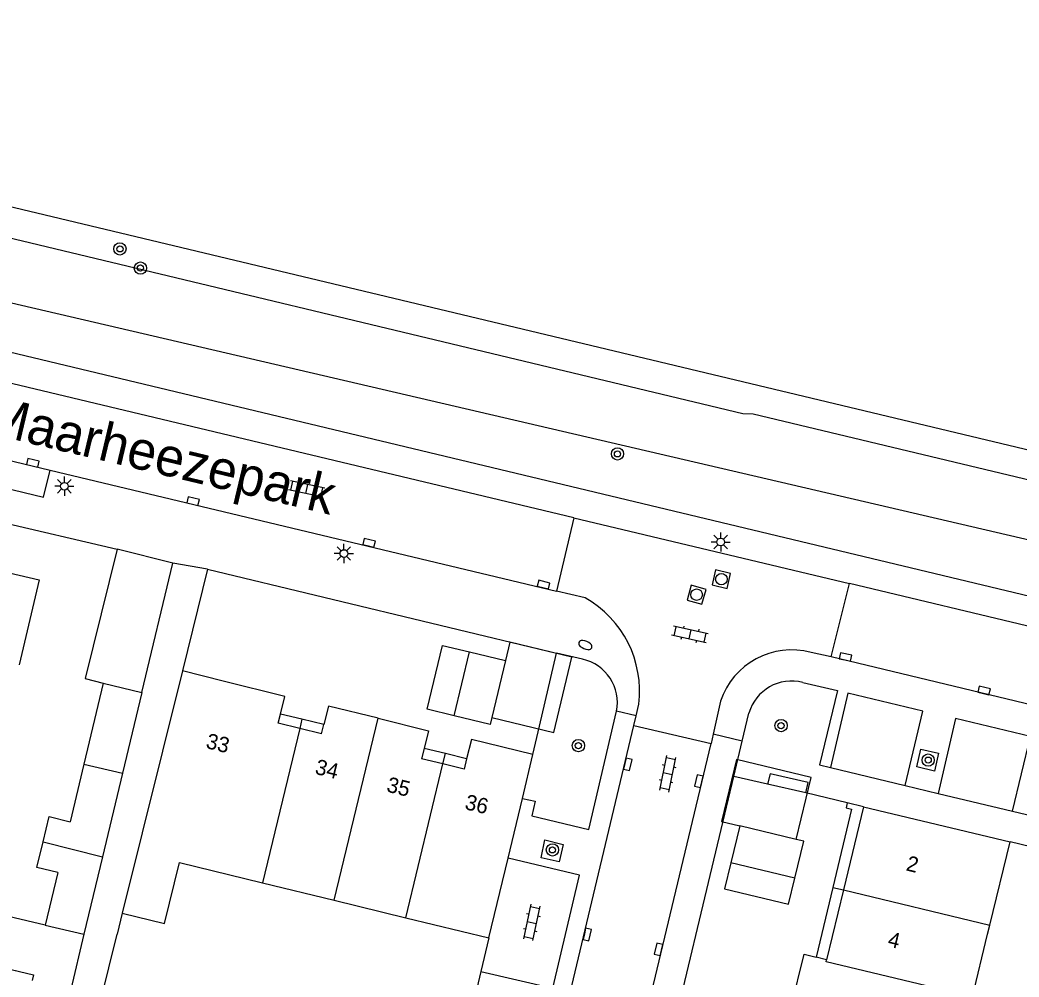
# Model space of a CAD drawing. Extents: x 124000 to 128010, y 398999 to 403000.
# Drawn here: x 127527.7 to 127592.8, y 399997.2 to 400059.5 of the extents above; entities that cross this region are included whole.
import ezdxf

# ---------------------------------------------------------------- set-up
doc = ezdxf.new("R2010")
doc.units = 0
for name, color, linetype in [('gg-afsc-erfafscheiding', 7, 'Continuous'), ('gg-afsc-muur', 7, 'Continuous'), ('gg-anno-huisnummerreeks BGT', 7, 'Continuous'), ('gg-anno-openbare ruimte label', 7, 'Continuous'), ('gg-bbg-bijgebouw', 7, 'Continuous'), ('gg-bbg-gedigitaliseerde bebouwing', 7, 'Continuous'), ('gg-bbg-gedigitaliseerde bijgebouw', 7, 'Continuous'), ('gg-bbg-hoofdgebouw', 7, 'Continuous'), ('gg-bbg-luifel en loopbrug', 7, 'Continuous'), ('gg-bbg-onder overbouw', 7, 'Continuous'), ('gg-bbg-pand overbouw', 7, 'Continuous'), ('gg-bbg-tussenscheiding', 7, 'Continuous'), ('gg-bbg-tussenscheiding niveau 01', 7, 'Continuous'), ('gg-knt-verharding', 7, 'Continuous'), ('gg-knt-verharding nz', 7, 'Continuous'), ('gg-kntw-beschoeiing', 7, 'Continuous'), ('gt-grn-groengrens', 7, 'Continuous'), ('gt-grn-vlakafsluiter', 7, 'Continuous'), ('gt-grn-weggrens', 7, 'Continuous'), ('gt-symb-boom', 7, 'Continuous'), ('gt-symb-brandkraan', 7, 'Continuous'), ('gt-symb-klinker verharding', 7, 'Continuous'), ('gt-symb-kolk', 7, 'Continuous'), ('gt-symb-lichtmast', 7, 'Continuous'), ('gt-symb-rioolschacht', 7, 'Continuous')]:
    doc.layers.add(name, color=color, linetype=linetype)

# ---------------------------------------------------------------- blocks, each defined once
blk = doc.blocks.new('gt0-LMAST')
at = {"layer": 'gt-symb-lichtmast'}
for p, q in [((-0.182, 0.173), (-0.447, 0.438)), ((-0.005, 0.246), (-0.005, 0.621)), ((0.172, 0.173), (0.437, 0.438)), ((-0.255, -0.004), (-0.63, -0.004)), ((-0.182, -0.181), (-0.447, -0.446)), ((-0.005, -0.254), (-0.005, -0.629)), ((0.437, -0.446), (0.172, -0.181)), ((0.245, -0.004), (0.62, -0.004))]:
    blk.add_line(p, q, dxfattribs=at)
blk.add_circle((-0.005, -0.004), 0.25, dxfattribs=at)
blk = doc.blocks.new('gt0-BOOM')
at = {"layer": 'gt-symb-boom'}
for radius in [0.4, 0.2]:
    blk.add_circle((0, 0), radius, dxfattribs=at)
blk = doc.blocks.new('gt0-KOLK')
at = {"layer": 'gt-symb-kolk'}
blk.add_lwpolyline([(0, 0), (0.375, 0), (0.375, 0.4), (-0.375, 0.4), (-0.375, 0), (0, 0)], dxfattribs=at)
blk = doc.blocks.new('gt0-KL1')
at = {"layer": 'gt-symb-klinker verharding'}
for p, q in [((-1.15, 0.3), (1.15, 0.3)), ((-1, -0.3), (-1, 0.3)), ((-0.5, 0.3), (-0.5, 0.45)), ((0, -0.3), (0, 0.3)), ((0.5, 0.3), (0.5, 0.45)), ((1, -0.3), (1, 0.3)), ((-1.15, -0.3), (1.15, -0.3)), ((-0.5, -0.45), (-0.5, -0.3)), ((0.5, -0.45), (0.5, -0.3))]:
    blk.add_line(p, q, dxfattribs=at)
blk = doc.blocks.new('gt0-BR')
at = {"layer": 'gt-symb-brandkraan'}
for centre, radius, start, end in [((-0.244, 0), 0.206, 107.56694, 252.43307), ((0.599, -2.664), 3, 106.89205, 107.56694), ((0, -0.691), 0.938, 73.10799, 106.89205), ((-0.599, -2.664), 3, 72.43309, 73.10799), ((0.244, 0), 0.206, 287.56695, 72.43309), ((0.599, 2.664), 3, 252.43307, 253.10797), ((0, 0.691), 0.938, 253.10797, 286.89206), ((-0.599, 2.664), 3, 286.89206, 287.56695)]:
    blk.add_arc(centre, radius, start, end, dxfattribs=at)
blk = doc.blocks.new('gt0-RS')
at = {"layer": 'gt-symb-rioolschacht'}
blk.add_lwpolyline([(-0.5, -0.5), (0.5, -0.5), (0.5, 0.5), (-0.5, 0.5)], close=True, dxfattribs=at)
blk.add_circle((0, 0), 0.375, dxfattribs=at)

msp = doc.modelspace()

# ---------------------------------------------------------------- linework, layer by layer
at = {"layer": 'gg-afsc-erfafscheiding'}
msp.add_line((127534.394, 400001.377), (127534.053, 400000), dxfattribs=at)
msp.add_lwpolyline([(127541.603, 399991.259), (127532.448, 399993.529), (127534.053, 400000)], dxfattribs=at)
at = {"layer": 'gg-afsc-muur'}
for p, q in [((127522.952, 400027.675), (127534.05, 400025.068)), ((127561.13, 400011.707), (127561.556, 400013.556)), ((127581.593, 400008.549), (127578.899, 400009.2)), ((127597.894, 400004.648), (127592.19, 400006.015)), ((127558.258, 399999.759), (127557.732, 399997.569)), ((127557.732, 399997.569), (127557.198, 399995.346))]:
    msp.add_line(p, q, dxfattribs=at)
at = {"layer": 'gg-bbg-bijgebouw'}
for p, q in [((127537.688, 400024.162), (127534.05, 400025.068)), ((127556.991, 400018.383), (127559.337, 400017.82)), ((127559.337, 400017.82), (127558.446, 400014.109)), ((127574.6, 400007.064), (127574.018, 400004.66)), ((127578.26, 400006.179), (127574.6, 400007.064))]:
    msp.add_line(p, q, dxfattribs=at)
for points in [[(127555.996, 400014.225), (127554.249, 400014.644), (127555.246, 400018.802), (127556.991, 400018.383)], [(127558.446, 400014.109), (127558.339, 400013.663), (127555.996, 400014.225)], [(127578.187, 400003.649), (127578.769, 400006.056), (127578.26, 400006.179)], [(127574.018, 400004.66), (127573.607, 400002.963), (127577.777, 400001.954), (127578.187, 400003.649)]]:
    msp.add_lwpolyline(points, dxfattribs=at)
at = {"layer": 'gg-bbg-gedigitaliseerde bebouwing'}
for p, q in [((127590.881, 400000.604), (127592.19, 400006.015)), ((127590.735, 400000), (127590.881, 400000.604)), ((127589.75, 399995.929), (127590.735, 400000))]:
    msp.add_line(p, q, dxfattribs=at)
at = {"layer": 'gg-bbg-gedigitaliseerde bijgebouw'}
for p, q in [((127535.66, 400015.738), (127537.688, 400024.162)), ((127533.147, 400016.353), (127531.883, 400011.071)), ((127535.66, 400015.738), (127534.404, 400010.484)), ((127531.883, 400011.071), (127530.988, 400007.33)), ((127534.404, 400010.484), (127533.103, 400005.048)), ((127533.103, 400005.048), (127531.898, 400000)), ((127530.197, 400004.024), (127529.377, 400000.594)), ((127531.898, 400000), (127531.036, 399996.402)), ((127528.602, 399997.351), (127528.517, 399996.996))]:
    msp.add_line(p, q, dxfattribs=at)
for points in [[(127534.05, 400025.068), (127531.964, 400016.646), (127533.147, 400016.353)], [(127529.235, 400006.017), (127529.627, 400007.656), (127530.988, 400007.33)], [(127530.197, 400004.024), (127528.836, 400004.349), (127529.235, 400006.017)], [(127529.377, 400000.594), (127526.984, 400001.162), (127526.215, 399997.917), (127528.602, 399997.351)]]:
    msp.add_lwpolyline(points, dxfattribs=at)
at = {"layer": 'gg-bbg-hoofdgebouw'}
for p, q in [((127538.302, 400017.139), (127534.394, 400001.377)), ((127540.961, 400016.48), (127538.302, 400017.139)), ((127560.442, 400008.846), (127561.13, 400011.707)), ((127559.509, 400004.965), (127560.442, 400008.846)), ((127582.651, 400008.287), (127592.19, 400006.015)), ((127558.258, 399999.759), (127559.509, 400004.965)), ((127543.523, 400003.357), (127548.186, 400002.218)), ((127548.186, 400002.218), (127552.853, 400001.079)), ((127552.853, 400001.079), (127558.258, 399999.759))]:
    msp.add_line(p, q, dxfattribs=at)
for points in [[(127544.685, 400014.337), (127544.97, 400015.486), (127540.961, 400016.48)], [(127551.043, 400014.058), (127547.821, 400014.855), (127547.524, 400013.655)], [(127551.043, 400014.058), (127554.325, 400013.246), (127554.039, 400012.091)], [(127561.13, 400011.707), (127557.118, 400012.671), (127556.81, 400011.426)], [(127534.394, 400001.377), (127537.131, 400000.698), (127538.117, 400004.677), (127543.523, 400003.357)], [(127578.758, 399995.072), (127577.947, 399995.268), (127578.778, 399998.699), (127579.578, 399998.505)]]:
    msp.add_lwpolyline(points, dxfattribs=at)
at = {"layer": 'gg-bbg-luifel en loopbrug'}
for points in [[(127526.347, 400023.688), (127528.976, 400023.075), (127527.684, 400017.54)], [(127558.446, 400014.109), (127562.484, 400013.14), (127563.659, 400018.041), (127559.623, 400019.01), (127559.337, 400017.82)], [(127578.26, 400006.179), (127579.235, 400010.212), (127574.381, 400011.376), (127573.408, 400007.352), (127574.6, 400007.064)]]:
    msp.add_lwpolyline(points, dxfattribs=at)
at = {"layer": 'gg-bbg-onder overbouw'}
for p, q in [((127544.537, 400013.741), (127544.685, 400014.337)), ((127545.945, 400013.393), (127544.537, 400013.741)), ((127547.372, 400013.04), (127545.945, 400013.393)), ((127547.372, 400013.04), (127547.524, 400013.655)), ((127554.039, 400012.091), (127553.876, 400011.431)), ((127555.264, 400011.087), (127553.876, 400011.431)), ((127556.81, 400011.426), (127556.642, 400010.746)), ((127556.642, 400010.746), (127555.264, 400011.087)), ((127582.651, 400008.287), (127581.344, 400002.884)), ((127581.344, 400002.884), (127580.246, 399998.344)), ((127580.246, 399998.344), (127579.578, 399998.505))]:
    msp.add_line(p, q, dxfattribs=at)
at = {"layer": 'gg-bbg-pand overbouw'}
for p, q in [((127546.091, 400013.999), (127544.685, 400014.337)), ((127547.524, 400013.655), (127546.091, 400013.999)), ((127555.426, 400011.758), (127554.039, 400012.091)), ((127556.81, 400011.426), (127555.426, 400011.758)), ((127582.651, 400008.287), (127581.593, 400008.549)), ((127580.661, 400003.047), (127579.578, 399998.505))]:
    msp.add_line(p, q, dxfattribs=at)
msp.add_lwpolyline([(127581.593, 400008.549), (127581.52, 400008.228), (127581.876, 400008.137), (127580.661, 400003.047)], dxfattribs=at)
at = {"layer": 'gg-bbg-tussenscheiding'}
for p, q in [((127555.996, 400014.225), (127556.991, 400018.383)), ((127533.147, 400016.353), (127535.66, 400015.738)), ((127548.186, 400002.218), (127551.043, 400014.058)), ((127545.945, 400013.393), (127543.523, 400003.357)), ((127531.883, 400011.071), (127534.404, 400010.484)), ((127552.853, 400001.079), (127555.264, 400011.087)), ((127529.235, 400006.017), (127533.103, 400005.048)), ((127578.187, 400003.649), (127574.018, 400004.66)), ((127581.344, 400002.884), (127590.881, 400000.604)), ((127529.377, 400000.594), (127531.898, 400000))]:
    msp.add_line(p, q, dxfattribs=at)
msp.add_lwpolyline([(127589.75, 399995.929), (127580.214, 399998.21), (127580.246, 399998.344)], dxfattribs=at)
at = {"layer": 'gg-bbg-tussenscheiding niveau 01'}
for p, q in [((127546.091, 400013.999), (127545.945, 400013.393)), ((127555.264, 400011.087), (127555.426, 400011.758)), ((127580.661, 400003.047), (127581.344, 400002.884))]:
    msp.add_line(p, q, dxfattribs=at)
at = {"layer": 'gg-knt-verharding'}
for p, q in [((127563.8, 400027.112), (127517.559, 400038.144)), ((127529.706, 400030.211), (127562.662, 400022.338)), ((127563.8, 400027.112), (127562.662, 400022.338)), ((127539.943, 400023.757), (127538.302, 400017.139)), ((127539.943, 400023.757), (127562.67, 400018.309)), ((127580.547, 400018.055), (127581.735, 400022.833)), ((127606.339, 400016.963), (127581.735, 400022.833)), ((127561.556, 400013.556), (127562.67, 400018.309)), ((127564.353, 400017.906), (127562.67, 400018.309)), ((127606.662, 400011.79), (127580.547, 400018.055)), ((127574.754, 400012.565), (127575.19, 400014.39)), ((127550.331, 399940.672), (127567.695, 400013.601)), ((127567.695, 400013.601), (127572.727, 400012.418)), ((127574.207, 400010.275), (127574.754, 400012.565)), ((127555.326, 399939.513), (127572.727, 400012.418)), ((127580.493, 400010.854), (127585.365, 400009.684)), ((127576.408, 400009.771), (127574.207, 400010.275)), ((127578.899, 400009.2), (127576.408, 400009.771)), ((127585.365, 400009.684), (127587.511, 400009.169)), ((127587.511, 400009.169), (127592.36, 400008.005)), ((127592.36, 400008.005), (127594.516, 400007.487))]:
    msp.add_line(p, q, dxfattribs=at)
for points in [[(127512.61, 400041.356), (127604.801, 400019.301), (127605.255, 400021.173), (127629.098, 400015.449), (127628.628, 400013.578), (127634.303, 400012.229)], [(127517.231, 400033.199), (127516.853, 400031.457), (127529.263, 400028.449), (127529.706, 400030.211)], [(127578.698, 400016.396), (127580.963, 400015.863), (127579.789, 400011.023), (127580.493, 400010.854)], [(127560.442, 400008.846), (127561.27, 400008.672), (127561.051, 400007.704), (127564.758, 400006.82), (127566.572, 400014.52)], [(127587.279, 400010.625), (127586.127, 400010.901), (127586.376, 400012.051), (127587.532, 400011.782), (127587.279, 400010.625)], [(127564.922, 399966.507), (127563.842, 399966.867), (127574.207, 400010.275)], [(127563.087, 400005.855), (127562.842, 400004.726), (127561.659, 400004.977), (127561.908, 400006.151), (127563.087, 400005.855)]]:
    msp.add_lwpolyline(points, dxfattribs=at)
for centre, radius, start, end in [((127563.725, 400015.074), 2.901, 348.98347, 77.49383), ((127577.974, 400013.592), 2.896, 75.51225, 164.01269)]:
    msp.add_arc(centre, radius, start, end, dxfattribs=at)
at = {"layer": 'gg-knt-verharding nz'}
for p, q in [((127517.231, 400033.199), (127529.706, 400030.211)), ((127563.8, 400027.112), (127581.735, 400022.833)), ((127564.531, 400021.892), (127562.662, 400022.338)), ((127580.547, 400018.055), (127579.244, 400018.349)), ((127573.344, 400015.168), (127572.862, 400013.018)), ((127567.841, 400014.217), (127568.023, 400014.98)), ((127567.695, 400013.601), (127567.841, 400014.217)), ((127572.862, 400013.018), (127572.727, 400012.418))]:
    msp.add_line(p, q, dxfattribs=at)
for points in [[(127585.365, 400009.684), (127586.52, 400014.532), (127581.639, 400015.704), (127580.493, 400010.854)], [(127592.36, 400008.005), (127593.527, 400012.869), (127588.65, 400014.054), (127587.511, 400009.169)], [(127557.732, 399997.569), (127562.417, 399996.482), (127564.163, 400003.847), (127559.509, 400004.965)]]:
    msp.add_lwpolyline(points, dxfattribs=at)
for centre, radius, start, end in [((127561.104, 400015.822), 6.97, 353.05778, 60.54879), ((127577.991, 400013.612), 4.9, 75.1803, 161.48258)]:
    msp.add_arc(centre, radius, start, end, dxfattribs=at)
at = {"layer": 'gg-kntw-beschoeiing'}
msp.add_lwpolyline([(127513.762, 400053.101), (127516.385, 400052.47), (127517.463, 400049.683), (127624.254, 400024.151), (127629.32, 400023.889), (127634.784, 400026.124), (127641.615, 400030.298), (127642.139, 400030.736)], dxfattribs=at)
at = {"layer": 'gt-grn-groengrens'}
for points in [[(127615.93, 400154.913), (127635.916, 400121.882), (127642.182, 400090.974), (127648.17, 400064.166), (127659.86, 400043.992), (127659.691, 400042.023), (127656.655, 400038.862), (127634.07, 400016.227), (127606.207, 400022.69), (127516.071, 400043.656), (127515.452, 400046.076), (127514.384, 400047.595), (127512.548, 400048.043)], [(127513.428, 400051.709), (127515.177, 400051.179), (127516.286, 400047.916), (127574.784, 400033.907), (127575.474, 400033.886), (127605.687, 400026.642), (127623.567, 400022.27), (127629.702, 400021.878), (127635.77, 400024.619), (127642.622, 400029.122), (127644.467, 400030.199)]]:
    msp.add_lwpolyline(points, dxfattribs=at)
at = {"layer": 'gt-grn-vlakafsluiter'}
msp.add_lwpolyline([(127578.899, 400009.2), (127579.055, 400009.882), (127576.564, 400010.453), (127576.408, 400009.771)], dxfattribs=at)
at = {"layer": 'gt-grn-weggrens'}
for p, q in [((127539.943, 400023.757), (127537.688, 400024.162)), ((127567.841, 400014.217), (127566.572, 400014.52)), ((127574.754, 400012.565), (127572.862, 400013.018))]:
    msp.add_line(p, q, dxfattribs=at)

# ---------------------------------------------------------------- block references
at = {"layer": 'gt-symb-boom'}
for p in [(127534.238, 400044.616), (127535.575, 400043.366), (127566.634, 400031.27), (127577.281, 400013.581), (127564.085, 400012.278), (127586.863, 400011.337), (127562.399, 400005.493)]:
    msp.add_blockref('gt0-BOOM', p, dxfattribs=at)
at = {"layer": 'gt-symb-brandkraan', "rotation": -22.950363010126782}
msp.add_blockref('gt0-BR', (127564.542, 400018.826), dxfattribs=at)
at = {"layer": 'gt-symb-klinker verharding'}
for p, rotation in [((127546.393, 400028.986), 167.75714042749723), ((127571.346, 400019.517), 167.75714042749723), ((127569.908, 400010.445), 78.34159837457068), ((127561.052, 400000.772), -102.06274602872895)]:
    msp.add_blockref('gt0-KL1', p, dxfattribs=dict(at, rotation=rotation))
at = {"layer": 'gt-symb-kolk'}
for p, rotation in [((127528.519, 400030.493), -13.46677689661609), ((127538.954, 400028.005), -13.411071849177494), ((127550.415, 400025.285), -13.35534096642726), ((127561.774, 400022.564), -13.480126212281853), ((127581.435, 400017.854), -12.715336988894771), ((127590.457, 400015.674), -13.591560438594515), ((127567.108, 400011.109), -103.48012621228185), ((127572.117, 400009.919), 76.53322310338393), ((127564.475, 400000.035), -103.35534096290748), ((127569.5, 399998.974), 76.64465903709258)]:
    msp.add_blockref('gt0-KOLK', p, dxfattribs=dict(at, rotation=rotation))
at = {"layer": 'gt-symb-lichtmast'}
for p in [(127530.626, 400029.169), (127573.357, 400025.538), (127548.823, 400024.788)]:
    msp.add_blockref('gt0-LMAST', p, dxfattribs=at)
at = {"layer": 'gt-symb-rioolschacht'}
for p, rotation in [((127573.4, 400023.116), -12.646853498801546), ((127571.786, 400022.105), -15.551724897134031)]:
    msp.add_blockref('gt0-RS', p, dxfattribs=dict(at, rotation=rotation))

# ---------------------------------------------------------------- texts
at = {"layer": 'gg-anno-huisnummerreeks BGT'}
for s, rotation, p in [('33', 346.1, (127539.781, 400012.137)), ('34', 346.1, (127546.884, 400010.452)), ('35', 346.1, (127551.544, 400009.299)), ('36', 346.5, (127556.638, 400008.158)), ('2', 346.4, (127585.37, 400004.166)), ('4', 346.4, (127584.175, 399999.228))]:
    msp.add_text(s, height=1, rotation=rotation, dxfattribs=at).set_placement(p)
at = {"layer": 'gg-anno-openbare ruimte label'}
msp.add_text('Maarheezepark', height=2.5, rotation=346.6, dxfattribs=at).set_placement((127525.313, 400032.686))

doc.saveas('drawing.dxf')
